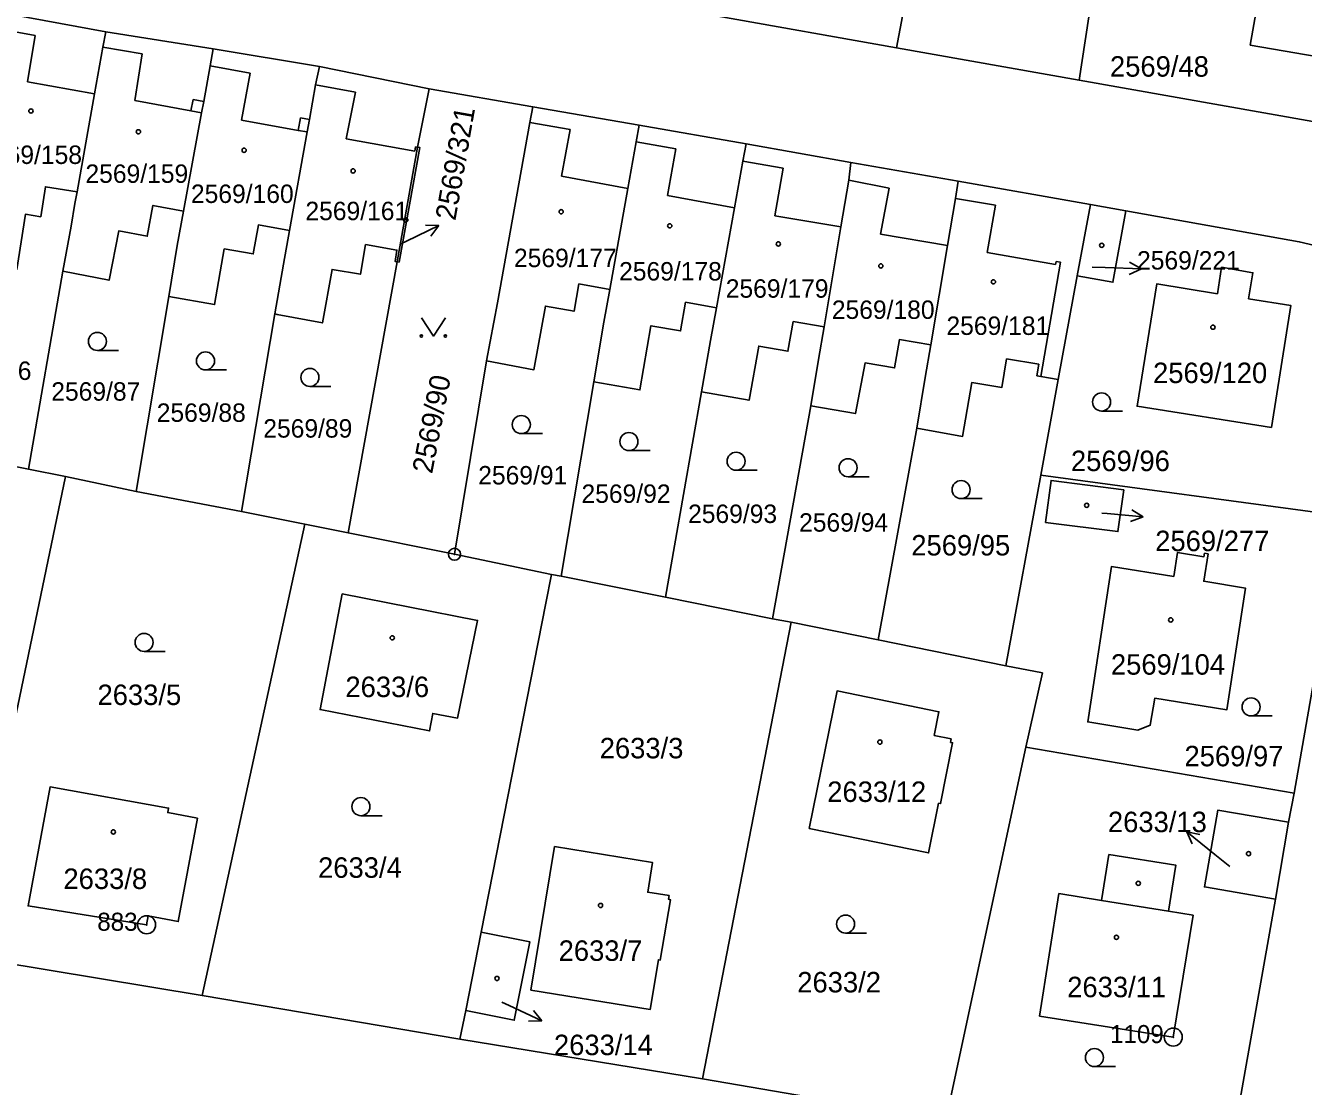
# Model space of a CAD drawing. Extents: x -733394 to -722299, y -1082822 to -1075049.
# Drawn here: x -728260.3 to -728154.2, y -1078201.3 to -1078113.2 of the extents above; entities that cross this region are included whole.
import ezdxf

# ---------------------------------------------------------------- set-up
doc = ezdxf.new("R2010")
doc.units = 0
for name, color, linetype in [('Hranice parcel', 7, 'Continuous'), ('Parcelní čísla', 7, 'Continuous'), ('Pop  PČ popisy', 7, 'Continuous'), ('Vnitřní kresba', 7, 'Continuous'), ('Značky bodu BP', 7, 'Continuous'), ('Značky budov', 7, 'Continuous'), ('Značky kultur', 7, 'Continuous')]:
    doc.layers.add(name, color=color, linetype=linetype)

msp = doc.modelspace()

# ---------------------------------------------------------------- linework, layer by layer
at = {"layer": 'Hranice parcel'}
for p, q in [((-728172.85, -1078117.71), (-728169.77, -1078097.43)), ((-728188, -1078115.02), (-728186.18, -1078105.27)), ((-728262.58, -1078112.04), (-728253.69, -1078113.69)), ((-728202.99, -1078112.35), (-728188, -1078115.02)), ((-728253.69, -1078113.69), (-728244.77, -1078115.09)), ((-728188, -1078115.02), (-728172.85, -1078117.71)), ((-728244.77, -1078115.09), (-728235.92, -1078116.56)), ((-728235.92, -1078116.56), (-728226.83, -1078118.42)), ((-728226.83, -1078118.42), (-728227.78, -1078123.26)), ((-728218.21, -1078119.91), (-728226.83, -1078118.42)), ((-728218.21, -1078119.91), (-728209.38, -1078121.44)), ((-728209.38, -1078121.44), (-728200.49, -1078122.98)), ((-728229.49, -1078132.78), (-728227.78, -1078123.26)), ((-728200.49, -1078122.98), (-728191.79, -1078124.55)), ((-728191.79, -1078124.55), (-728182.88, -1078126.1)), ((-728182.88, -1078126.1), (-728171.9, -1078128.02)), ((-728172.99, -1078133.95), (-728171.9, -1078128.02)), ((-728171.9, -1078128.02), (-728168.96, -1078128.55)), ((-728233.54, -1078155.3), (-728229.49, -1078132.78)), ((-728260.09, -1078150.01), (-728257.26, -1078133.56)), ((-728172.99, -1078133.95), (-728174.57, -1078142.56)), ((-728251.15, -1078151.86), (-728248.45, -1078135.68)), ((-728242.42, -1078153.53), (-728239.65, -1078137.12)), ((-728224.72, -1078157.08), (-728222.05, -1078141.02)), ((-728176.02, -1078150.52), (-728174.57, -1078142.56)), ((-728215.86, -1078158.91), (-728213.15, -1078142.77)), ((-728207.2, -1078160.65), (-728204.21, -1078143.59)), ((-728198.32, -1078162.43), (-728195.12, -1078144.76)), ((-728189.52, -1078164.19), (-728186.32, -1078146.61)), ((-728268.82, -1078148.29), (-728260.09, -1078150.01)), ((-728260.09, -1078150.01), (-728257.02, -1078150.61)), ((-728265.34, -1078190.48), (-728257.02, -1078150.61)), ((-728257.02, -1078150.61), (-728251.15, -1078151.86)), ((-728178.92, -1078166.35), (-728176.02, -1078150.52)), ((-728176.02, -1078150.52), (-728150.98, -1078153.9)), ((-728251.15, -1078151.86), (-728242.42, -1078153.53)), ((-728242.42, -1078153.53), (-728237.15, -1078154.57)), ((-728154.97, -1078176.93), (-728150.98, -1078153.9)), ((-728237.15, -1078154.57), (-728245.67, -1078193.72)), ((-728237.15, -1078154.57), (-728233.54, -1078155.3)), ((-728233.54, -1078155.3), (-728224.72, -1078157.08)), ((-728224.72, -1078157.08), (-728216.66, -1078158.75)), ((-728216.66, -1078158.75), (-728215.86, -1078158.91)), ((-728215.86, -1078158.91), (-728207.2, -1078160.65)), ((-728207.2, -1078160.65), (-728198.32, -1078162.43)), ((-728196.76, -1078162.72), (-728204.12, -1078200.66)), ((-728198.32, -1078162.43), (-728196.76, -1078162.72)), ((-728196.76, -1078162.72), (-728189.52, -1078164.19)), ((-728189.52, -1078164.19), (-728178.92, -1078166.35)), ((-728177.27, -1078173.1), (-728183.93, -1078204.09)), ((-728177.27, -1078173.1), (-728154.97, -1078176.93)), ((-728155.44, -1078179.34), (-728154.97, -1078176.93)), ((-728156.53, -1078185.72), (-728155.44, -1078179.34)), ((-728159.62, -1078203.28), (-728156.53, -1078185.72)), ((-728223.79, -1078194.98), (-728222.5, -1078188.46)), ((-728265.34, -1078190.48), (-728245.67, -1078193.72)), ((-728245.67, -1078193.72), (-728224.27, -1078197.36)), ((-728223.79, -1078194.98), (-728224.27, -1078197.36)), ((-728224.27, -1078197.36), (-728204.12, -1078200.66)), ((-728204.12, -1078200.66), (-728183.93, -1078204.09))]:
    msp.add_line(p, q, dxfattribs=at)
for points in [[(-728147.64, -1078106.81), (-728146.85, -1078106.94), (-728148.48, -1078116.54), (-728158.63, -1078114.78), (-728156.59, -1078103.22), (-728147.31, -1078104.84), (-728147.64, -1078106.81)], [(-728256.07, -1078126.97), (-728254.61, -1078118.83), (-728253.92, -1078114.95), (-728253.69, -1078113.69)], [(-728247.22, -1078128.57), (-728245.72, -1078120.42), (-728245.55, -1078119.48), (-728245, -1078116.5), (-728244.77, -1078115.09)], [(-728238.41, -1078130.18), (-728236.96, -1078122), (-728236.77, -1078120.96), (-728236.26, -1078118.08), (-728235.92, -1078116.56)], [(-728172.85, -1078117.71), (-728149.36, -1078121.86), (-728147.12, -1078121.14), (-728145.32, -1078119.71), (-728143.96, -1078117.8)], [(-728222.05, -1078141.02), (-728221.16, -1078136.2), (-728218.45, -1078121.23), (-728218.21, -1078119.91)], [(-728211.83, -1078135.08), (-728210.32, -1078126.69), (-728209.63, -1078122.82), (-728209.38, -1078121.44)], [(-728227.78, -1078123.26), (-728227.6, -1078123.29), (-728229.32, -1078132.81), (-728229.49, -1078132.78)], [(-728202.97, -1078136.6), (-728201.46, -1078128.3), (-728200.76, -1078124.43), (-728200.49, -1078122.98)], [(-728194.02, -1078138.18), (-728192.63, -1078129.88), (-728191.98, -1078126.02), (-728191.79, -1078124.55)], [(-728256.07, -1078126.97), (-728258.69, -1078126.56), (-728259.08, -1078129.04), (-728260.36, -1078128.84), (-728261.07, -1078133.44), (-728266.17, -1078132.65)], [(-728185.16, -1078139.69), (-728183.77, -1078131.43), (-728183.12, -1078127.53), (-728182.88, -1078126.1)], [(-728257.26, -1078133.56), (-728256.57, -1078129.83), (-728256.25, -1078127.95), (-728256.07, -1078126.97)], [(-728247.22, -1078128.57), (-728249.77, -1078128.1), (-728250.24, -1078130.66), (-728252.6, -1078130.22), (-728253.41, -1078134.32), (-728257.26, -1078133.56)], [(-728248.45, -1078135.68), (-728247.74, -1078131.42), (-728247.22, -1078128.57)], [(-728168.96, -1078128.55), (-728170.03, -1078134.49), (-728172.99, -1078133.95)], [(-728148.13, -1078137.08), (-728148.58, -1078135.02), (-728149.71, -1078133.27), (-728151.37, -1078132.02), (-728153.26, -1078131.43), (-728154.56, -1078131.12), (-728168.96, -1078128.55)], [(-728238.41, -1078130.18), (-728241.01, -1078129.72), (-728241.44, -1078132.13), (-728243.84, -1078131.71), (-728244.64, -1078136.34), (-728248.45, -1078135.68)], [(-728239.65, -1078137.12), (-728238.91, -1078132.97), (-728238.41, -1078130.18)], [(-728229.49, -1078132.78), (-728229.66, -1078132.75), (-728229.5, -1078131.82), (-728232.1, -1078131.36), (-728232.54, -1078133.82), (-728234.88, -1078133.42), (-728235.69, -1078137.87), (-728239.46, -1078137.16), (-728239.65, -1078137.12)], [(-728156.86, -1078146.55), (-728168.03, -1078144.78), (-728166.4, -1078134.62), (-728161.36, -1078135.44), (-728161.01, -1078133.24), (-728158.41, -1078133.69), (-728158.76, -1078135.86), (-728155.25, -1078136.42), (-728156.86, -1078146.55)], [(-728211.83, -1078135.08), (-728214.39, -1078134.62), (-728214.79, -1078136.9), (-728217.17, -1078136.47), (-728218.13, -1078141.75), (-728222.05, -1078141.02)], [(-728213.15, -1078142.77), (-728212.32, -1078137.79), (-728211.83, -1078135.08)], [(-728202.97, -1078136.6), (-728205.53, -1078136.14), (-728205.94, -1078138.53), (-728208.41, -1078138.1), (-728209.32, -1078143.43), (-728213.15, -1078142.77)], [(-728204.21, -1078143.59), (-728203.46, -1078139.31), (-728202.97, -1078136.6)], [(-728194.02, -1078138.18), (-728196.59, -1078137.75), (-728197.03, -1078140.22), (-728199.45, -1078139.79), (-728200.25, -1078144.29), (-728204.21, -1078143.59)], [(-728195.12, -1078144.76), (-728194.48, -1078140.89), (-728194.02, -1078138.18)], [(-728185.16, -1078139.69), (-728187.76, -1078139.25), (-728188.17, -1078141.6), (-728190.62, -1078141.18), (-728191.42, -1078145.4), (-728195.12, -1078144.76)], [(-728186.32, -1078146.61), (-728185.62, -1078142.4), (-728185.16, -1078139.69)], [(-728174.57, -1078142.56), (-728176.01, -1078142.31), (-728176.35, -1078142.25), (-728176.2, -1078141.29), (-728178.87, -1078140.86), (-728179.26, -1078143.22), (-728181.74, -1078142.81), (-728182.52, -1078147.29), (-728186.32, -1078146.61)], [(-728169.12, -1078151.74), (-728169.62, -1078155.2), (-728175.63, -1078154.43), (-728175.17, -1078150.94), (-728169.12, -1078151.74)], [(-728162.12, -1078157.05), (-728162.49, -1078159.32), (-728159.03, -1078159.89), (-728160.58, -1078170.01), (-728166.56, -1078169.04), (-728166.94, -1078171.28), (-728167.97, -1078171.69), (-728172.13, -1078171.01), (-728170.14, -1078158.09), (-728164.98, -1078158.92), (-728164.66, -1078156.92), (-728162.47, -1078157.29), (-728162.42, -1078156.99), (-728162.12, -1078157.05)], [(-728216.66, -1078158.75), (-728217.13, -1078161.13), (-728222.5, -1078188.46)], [(-728234.04, -1078160.36), (-728222.8, -1078162.57), (-728224.46, -1078170.68), (-728226.52, -1078170.3), (-728226.79, -1078171.75), (-728235.88, -1078169.98), (-728234.04, -1078160.36)], [(-728178.92, -1078166.35), (-728175.89, -1078166.93), (-728177.27, -1078173.1)], [(-728183.46, -1078172.41), (-728183.52, -1078172.71), (-728183.35, -1078172.74), (-728184.35, -1078177.79), (-728184.51, -1078177.76), (-728185.35, -1078181.89), (-728195.26, -1078179.85), (-728192.94, -1078168.43), (-728184.48, -1078170.16), (-728184.88, -1078172.12), (-728183.46, -1078172.41)], [(-728250.15, -1078187.1), (-728250.29, -1078187.85), (-728260.14, -1078186.28), (-728258.31, -1078176.4), (-728248.46, -1078178.16), (-728248.53, -1078178.53), (-728246.07, -1078179), (-728247.67, -1078187.59), (-728250.15, -1078187.1)], [(-728156.53, -1078185.72), (-728162.43, -1078184.71), (-728161.33, -1078178.34), (-728155.44, -1078179.34)], [(-728218.37, -1078193.27), (-728216.4, -1078181.36), (-728208.28, -1078182.67), (-728208.67, -1078185.15), (-728206.89, -1078185.43), (-728206.94, -1078185.73), (-728206.79, -1078185.77), (-728207.63, -1078190.79), (-728207.78, -1078190.76), (-728208.48, -1078194.9), (-728218.37, -1078193.27)], [(-728163.36, -1078187.05), (-728165.02, -1078197.18), (-728176.13, -1078195.43), (-728174.52, -1078185.26), (-728170.97, -1078185.83), (-728170.37, -1078182.02), (-728164.81, -1078182.89), (-728165.41, -1078186.72), (-728163.36, -1078187.05)], [(-728222.5, -1078188.46), (-728218.47, -1078189.26), (-728219.75, -1078195.78), (-728223.79, -1078194.98)]]:
    msp.add_lwpolyline(points, dxfattribs=at)
at = {"layer": 'Pop  PČ popisy'}
for p, q in [((-728228.71, -1078131.08), (-728226.01, -1078129.76)), ((-728226.01, -1078129.76), (-728227.13, -1078129.75)), ((-728226.01, -1078129.76), (-728226.69, -1078130.65)), ((-728229.17, -1078131.3), (-728228.71, -1078131.08)), ((-728167.67, -1078133.36), (-728168.65, -1078132.83)), ((-728171.76, -1078133.23), (-728170.67, -1078133.26)), ((-728170.67, -1078133.26), (-728167.67, -1078133.36)), ((-728167.67, -1078133.36), (-728168.69, -1078133.83)), ((-728170.95, -1078153.66), (-728170.51, -1078153.7)), ((-728170.51, -1078153.7), (-728167.52, -1078153.96)), ((-728167.52, -1078153.96), (-728168.56, -1078154.37)), ((-728167.52, -1078153.96), (-728168.47, -1078153.38)), ((-728161.57, -1078182.01), (-728163.9, -1078180.12)), ((-728163.9, -1078180.12), (-728162.81, -1078180.36)), ((-728163.9, -1078180.12), (-728163.44, -1078181.14)), ((-728160.33, -1078183.01), (-728161.57, -1078182.01)), ((-728220.8, -1078194.28), (-728220.18, -1078194.57)), ((-728220.18, -1078194.57), (-728217.46, -1078195.84)), ((-728217.46, -1078195.84), (-728218.16, -1078194.96)), ((-728217.46, -1078195.84), (-728218.58, -1078195.87))]:
    msp.add_line(p, q, dxfattribs=at)
at = {"layer": 'Vnitřní kresba'}
for p, q in [((-728262.86, -1078113.4), (-728259.54, -1078113.99)), ((-728259.54, -1078113.99), (-728260.17, -1078117.84)), ((-728253.92, -1078114.95), (-728250.65, -1078115.52)), ((-728250.65, -1078115.52), (-728251.28, -1078119.39)), ((-728245, -1078116.5), (-728241.7, -1078117.11)), ((-728241.7, -1078117.11), (-728242.42, -1078121.03)), ((-728260.17, -1078117.84), (-728254.61, -1078118.83)), ((-728236.26, -1078118.08), (-728232.95, -1078118.69)), ((-728246.61, -1078120.25), (-728246.43, -1078119.32)), ((-728246.43, -1078119.32), (-728245.55, -1078119.48)), ((-728232.95, -1078118.69), (-728233.71, -1078122.58)), ((-728251.28, -1078119.39), (-728246.61, -1078120.25)), ((-728246.61, -1078120.25), (-728245.72, -1078120.42)), ((-728242.42, -1078121.03), (-728237.7, -1078121.87)), ((-728237.7, -1078121.87), (-728237.52, -1078120.83)), ((-728237.52, -1078120.83), (-728236.77, -1078120.96)), ((-728218.45, -1078121.23), (-728215.12, -1078121.81)), ((-728237.7, -1078121.87), (-728236.96, -1078122)), ((-728215.12, -1078121.81), (-728215.84, -1078125.67)), ((-728233.71, -1078122.58), (-728228.02, -1078123.61)), ((-728228.02, -1078123.61), (-728227.95, -1078123.24)), ((-728227.95, -1078123.24), (-728227.78, -1078123.26)), ((-728209.63, -1078122.82), (-728206.35, -1078123.4)), ((-728206.35, -1078123.4), (-728207.02, -1078127.29)), ((-728200.76, -1078124.43), (-728197.42, -1078125)), ((-728215.84, -1078125.67), (-728210.32, -1078126.69)), ((-728197.42, -1078125), (-728198.11, -1078128.96)), ((-728191.98, -1078126.02), (-728188.61, -1078126.67)), ((-728188.61, -1078126.67), (-728189.33, -1078130.48)), ((-728207.02, -1078127.29), (-728201.46, -1078128.3)), ((-728179.8, -1078128.09), (-728183.12, -1078127.53)), ((-728180.47, -1078132.02), (-728179.8, -1078128.09)), ((-728198.11, -1078128.96), (-728192.63, -1078129.88)), ((-728189.33, -1078130.48), (-728183.77, -1078131.43)), ((-728174.79, -1078133.01), (-728180.47, -1078132.02)), ((-728176.01, -1078142.31), (-728174.4, -1078132.83)), ((-728174.75, -1078132.76), (-728174.79, -1078133.01)), ((-728174.4, -1078132.83), (-728174.75, -1078132.76)), ((-728170.97, -1078185.83), (-728165.41, -1078186.72))]:
    msp.add_line(p, q, dxfattribs=at)
at = {"layer": 'Značky bodu BP'}
for centre, radius in [((-728224.72, -1078157.08), 0.5), ((-728224.72, -1078157.08), 0.0303), ((-728250.29, -1078187.85), 0.75), ((-728250.29, -1078187.85), 0.03), ((-728165.02, -1078197.18), 0.75), ((-728165.02, -1078197.18), 0.03)]:
    msp.add_circle(centre, radius, dxfattribs=at)
at = {"layer": 'Značky budov'}
for centre in [(-728259.9, -1078120.26), (-728250.97, -1078121.99), (-728242.19, -1078123.52), (-728233.14, -1078125.24), (-728215.86, -1078128.63), (-728228.77, -1078129.32), (-728206.84, -1078129.8), (-728197.82, -1078131.3), (-728170.96, -1078131.42), (-728189.31, -1078133.13), (-728179.96, -1078134.45), (-728161.73, -1078138.22), (-728172.21, -1078153.01), (-728165.23, -1078162.53), (-728229.89, -1078164.02), (-728189.39, -1078172.68), (-728253.05, -1078180.14), (-728158.77, -1078181.95), (-728167.93, -1078184.41), (-728212.59, -1078186.25), (-728169.74, -1078188.9), (-728221.19, -1078192.31)]:
    msp.add_circle(centre, 0.175, dxfattribs=at)
at = {"layer": 'Značky kultur'}
for p, q in [((-728254.38, -1078140.15), (-728252.63, -1078140.15)), ((-728245.4, -1078141.77), (-728243.65, -1078141.77)), ((-728236.73, -1078143.14), (-728234.98, -1078143.14)), ((-728170.98, -1078145.18), (-728169.23, -1078145.18)), ((-728219.17, -1078147.06), (-728217.42, -1078147.06)), ((-728210.23, -1078148.47), (-728208.48, -1078148.47)), ((-728201.33, -1078150.1), (-728199.58, -1078150.1)), ((-728192.03, -1078150.64), (-728190.28, -1078150.64)), ((-728182.64, -1078152.46), (-728180.89, -1078152.46)), ((-728250.5, -1078165.15), (-728248.75, -1078165.15)), ((-728158.56, -1078170.51), (-728156.81, -1078170.51)), ((-728232.49, -1078178.79), (-728230.74, -1078178.79)), ((-728192.24, -1078188.55), (-728190.49, -1078188.55)), ((-728171.57, -1078199.63), (-728169.82, -1078199.63))]:
    msp.add_line(p, q, dxfattribs=at)
msp.add_lwpolyline([(-728227.47, -1078137.45), (-728226.47, -1078138.95), (-728225.47, -1078137.45)], dxfattribs=at)
for centre, radius in [((-728254.38, -1078139.4), 0.75), ((-728227.47, -1078138.95), 0.1), ((-728225.47, -1078138.95), 0.1), ((-728245.4, -1078141.02), 0.75), ((-728236.73, -1078142.39), 0.75), ((-728170.98, -1078144.43), 0.75), ((-728219.17, -1078146.31), 0.75), ((-728210.23, -1078147.72), 0.75), ((-728201.33, -1078149.35), 0.75), ((-728192.03, -1078149.89), 0.75), ((-728182.64, -1078151.71), 0.75), ((-728250.5, -1078164.4), 0.75), ((-728158.56, -1078169.76), 0.75), ((-728232.49, -1078178.04), 0.75), ((-728192.24, -1078187.8), 0.75), ((-728171.57, -1078198.88), 0.75)]:
    msp.add_circle(centre, radius, dxfattribs=at)

# ---------------------------------------------------------------- texts
at = {"layer": 'Parcelní čísla'}
for s, height, p in [('2569/48', 1.7, (-728170.28, -1078117.41)), ('2569/158', 1.53, (-728264.19, -1078124.66)), ('2569/159', 1.53, (-728255.37, -1078126.23)), ('2569/160', 1.53, (-728246.61, -1078127.9)), ('2569/161', 1.53, (-728237.1, -1078129.33)), ('2569/177', 1.53, (-728219.78, -1078133.23)), ('2569/221', 1.53, (-728168.03, -1078133.43)), ('2569/178', 1.53, (-728211.05, -1078134.34)), ('2569/179', 1.53, (-728202.19, -1078135.77)), ('2569/180', 1.53, (-728193.38, -1078137.53)), ('2569/181', 1.53, (-728183.86, -1078138.86)), ('2569/86', 1.53, (-728267.25, -1078142.6)), ('2569/120', 1.7, (-728166.7, -1078142.86)), ('2569/87', 1.53, (-728258.21, -1078144.32)), ('2569/88', 1.53, (-728249.45, -1078146.08)), ('2569/89', 1.53, (-728240.6, -1078147.39)), ('2569/96', 1.7, (-728173.52, -1078150.17)), ('2569/91', 1.53, (-728222.75, -1078151.28)), ('2569/92', 1.53, (-728214.17, -1078152.81)), ('2569/93', 1.53, (-728205.32, -1078154.48)), ('2569/94', 1.53, (-728196.1, -1078155.2)), ('2569/95', 1.7, (-728186.78, -1078157.18)), ('2569/277', 1.7, (-728166.52, -1078156.82)), ('2569/104', 1.7, (-728170.2, -1078167.08)), ('2633/5', 1.7, (-728254.37, -1078169.6)), ('2633/6', 1.7, (-728233.78, -1078168.94)), ('2633/3', 1.7, (-728212.66, -1078174.03)), ('2569/97', 1.7, (-728164.09, -1078174.69)), ('2633/12', 1.7, (-728193.76, -1078177.65)), ('2633/13', 1.7, (-728170.45, -1078180.16)), ('2633/4', 1.7, (-728236.05, -1078183.95)), ('2633/8', 1.7, (-728257.2, -1078184.88)), ('2633/7', 1.7, (-728216.07, -1078190.85)), ('2633/2', 1.7, (-728196.25, -1078193.47)), ('2633/11', 1.7, (-728173.83, -1078193.87)), ('2633/14', 1.7, (-728216.46, -1078198.68))]:
    msp.add_text(s, height=height, dxfattribs=at).set_placement(p)
for s, rotation, p in [('2569/321', 80, (-728224.65, -1078129.42)), ('2569/90', 79, (-728226.58, -1078150.45))]:
    msp.add_text(s, height=1.7, rotation=rotation, dxfattribs=at).set_placement(p)
at = {"layer": 'Značky bodu BP'}
for s, p in [('883', (-728254.39, -1078188.35)), ('1109', (-728170.27, -1078197.68))]:
    msp.add_text(s, height=1.5, dxfattribs=at).set_placement(p)

doc.saveas('drawing.dxf')
